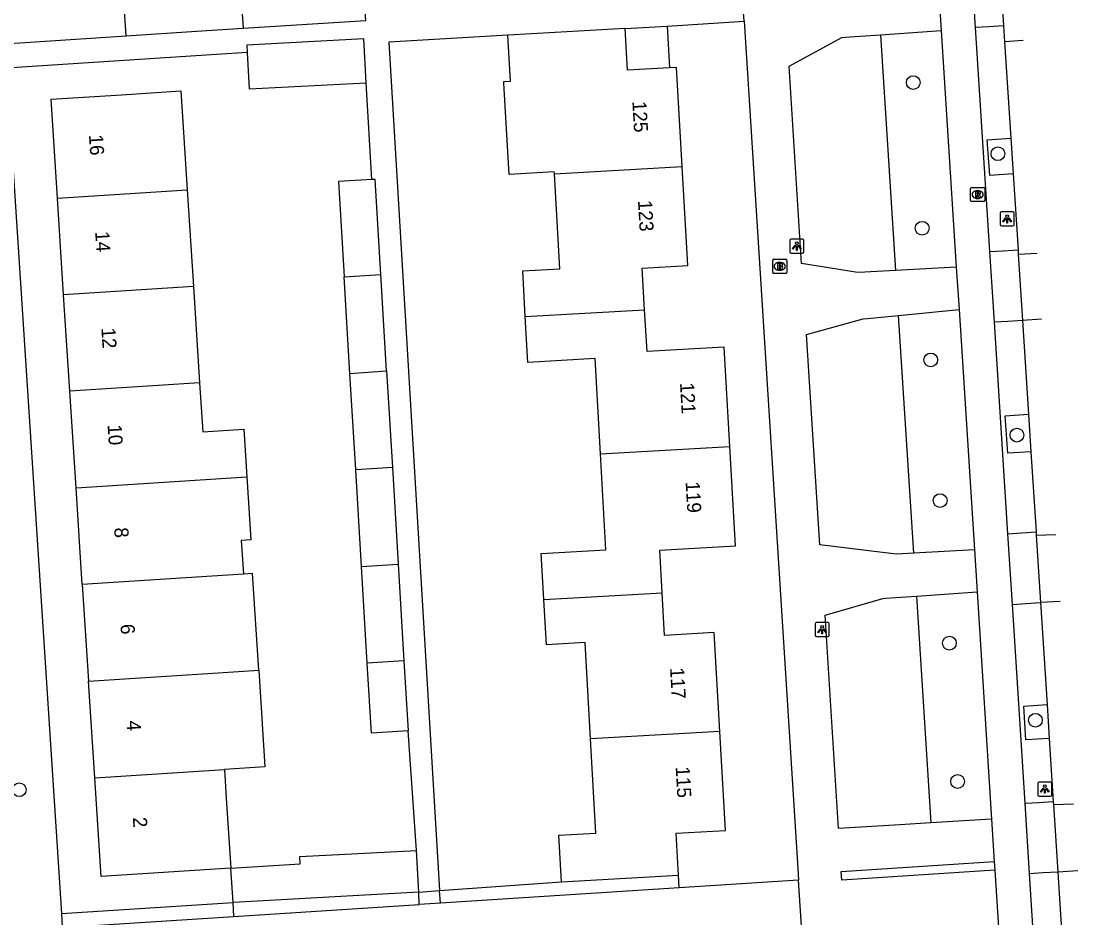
# Model space of a CAD drawing. Extents: x 159689 to 160786, y 387323 to 388339.
# Drawn here: x 160671.8 to 160746.9, y 388101.5 to 388165.2 of the extents above; entities that cross this region are included whole.
import ezdxf

# ---------------------------------------------------------------- set-up
doc = ezdxf.new("R2010")
doc.units = 0
for name, color, linetype in [('IMGEO_Boom', 7, 'Continuous'), ('IMGEO_Brandkraan', 7, 'Continuous'), ('IMGEO_Erf', 7, 'Continuous'), ('IMGEO_Fietspad_gesloten', 7, 'Continuous'), ('IMGEO_Groenvoorziening', 7, 'Continuous'), ('IMGEO_Haag', 7, 'Continuous'), ('IMGEO_Lichtpunt', 7, 'Continuous'), ('IMGEO_Pand', 7, 'Continuous'), ('IMGEO_Pand_nummerreeks', 7, 'Continuous'), ('IMGEO_Parkeervlak_open', 7, 'Continuous'), ('IMGEO_Rioolput', 7, 'Continuous'), ('IMGEO_Voetpad_open', 7, 'Continuous')]:
    doc.layers.add(name, color=color, linetype=linetype)

msp = doc.modelspace()

# ---------------------------------------------------------------- linework, layer by layer
at = {"layer": 'IMGEO_Boom'}
for centre in [(160735.166, 388160.859), (160741.187, 388155.801), (160735.801, 388150.502), (160736.409, 388141.153), (160742.535, 388135.806), (160737.078, 388131.156), (160737.738, 388121.02), (160743.846, 388115.544), (160738.321, 388111.19), (160671.657, 388110.608)]:
    msp.add_circle(centre, 0.489, dxfattribs=at)
at = {"layer": 'IMGEO_Brandkraan'}
for p, q in [((160725.181, 388147.373), (160725.181, 388148.225)), ((160725.256, 388148.299), (160726.108, 388148.299)), ((160725.669, 388148.079), (160725.694, 388148.079)), ((160726.182, 388148.225), (160726.182, 388147.373)), ((160726.108, 388147.299), (160725.256, 388147.299)), ((160725.692, 388147.519), (160725.667, 388147.519))]:
    msp.add_line(p, q, dxfattribs=at)
for points in [[(160725.181, 388147.373), (160725.181, 388148.225)], [(160725.256, 388148.299), (160726.108, 388148.299)], [(160725.529, 388147.999), (160725.529, 388147.599), (160725.742, 388147.599)], [(160725.76, 388147.999), (160725.529, 388147.999)], [(160726.182, 388148.225), (160726.182, 388147.373)], [(160726.108, 388147.299), (160725.256, 388147.299)], [(160725.708, 388147.918), (160725.654, 388147.918), (160725.654, 388147.842)], [(160725.654, 388147.842), (160725.707, 388147.842)], [(160725.716, 388147.766), (160725.654, 388147.766), (160725.654, 388147.685)], [(160725.654, 388147.685), (160725.716, 388147.685)]]:
    msp.add_lwpolyline(points, dxfattribs=at)
for centre, radius, start, end in [((160725.258, 388148.223), 0.0765, 91.55205, 178.44795), ((160725.258, 388148.223), 0.0765, 91.55205, 178.44795), ((160725.764, 388147.854), 0.145, 59.4692, 91.53667), ((160725.789, 388147.901), 0.0922, 285.51372, 58.15012), ((160726.106, 388148.223), 0.0765, 1.55205, 88.44795), ((160726.106, 388148.223), 0.0765, 1.55205, 88.44795), ((160725.258, 388147.375), 0.0765, 181.55205, 268.44795), ((160725.258, 388147.375), 0.0765, 181.55205, 268.44795), ((160725.709, 388147.88), 0.0379, 267.82845, 90.93552), ((160725.717, 388147.725), 0.0404, 269.87594, 90.50774), ((160725.748, 388147.85), 0.251, 268.66757, 293.53466), ((160725.794, 388147.709), 0.105, 301.31148, 78.98903), ((160726.106, 388147.375), 0.0765, 271.55205, 358.44795), ((160726.106, 388147.375), 0.0765, 271.55205, 358.44795)]:
    msp.add_arc(centre, radius, start, end, dxfattribs=at)
for centre, major_axis, ratio, start_param, end_param in [((160725.668, 388147.799), (-0.387, 0.002), 0.722429, 4.712389, 7.853982), ((160725.693, 388147.799), (-0.39, 0.002), 0.717154, 1.570796, 4.712389)]:
    msp.add_ellipse(centre, major_axis=major_axis, ratio=ratio, start_param=start_param, end_param=end_param, dxfattribs=at)
at = {"layer": 'IMGEO_Erf'}
msp.add_lwpolyline([(160717.682, 388164.878), (160717.85, 388161.912)], dxfattribs=at)
at = {"layer": 'IMGEO_Fietspad_gesloten'}
for points in [[(160739.59, 388164.761), (160739.241, 388170.215)], [(160736.865, 388169.052), (160737.158, 388164.556)], [(160737.158, 388164.556), (160738.226, 388147.741)], [(160740.609, 388148.846), (160739.59, 388164.761)], [(160740.93, 388143.827), (160740.609, 388148.846)], [(160738.226, 388147.741), (160738.429, 388144.74)], [(160738.429, 388144.74), (160739.513, 388127.665)], [(160741.892, 388128.797), (160740.93, 388143.827)], [(160742.213, 388123.777), (160741.892, 388128.797)], [(160739.513, 388127.665), (160739.715, 388124.661)], [(160739.715, 388124.661), (160740.731, 388108.506)], [(160743.117, 388109.649), (160742.213, 388123.777)], [(160743.438, 388104.64), (160743.117, 388109.649)], [(160740.731, 388108.506), (160740.923, 388105.515)], [(160740.923, 388105.515), (160740.964, 388104.889)], [(160740.964, 388104.889), (160741.279, 388100.088)], [(160744.694, 388085.016), (160743.438, 388104.64)]]:
    msp.add_lwpolyline(points, dxfattribs=at)
at = {"layer": 'IMGEO_Groenvoorziening'}
for points in [[(160732.845, 388164.252), (160733.916, 388147.51)], [(160735.2, 388127.419), (160734.12, 388144.315)], [(160735.395, 388124.367), (160736.426, 388108.251)]]:
    msp.add_lwpolyline(points, dxfattribs=at)
at = {"layer": 'IMGEO_Haag'}
for points in [[(160718.534, 388103.628), (160718.483, 388104.527)], [(160701.511, 388103.439), (160710.178, 388104.057)], [(160674.648, 388101.803), (160686.843, 388102.588)], [(160686.907, 388101.592), (160686.843, 388102.588)]]:
    msp.add_lwpolyline(points, dxfattribs=at)
at = {"layer": 'IMGEO_Lichtpunt'}
for p, q in [((160741.343, 388151.574), (160741.343, 388150.767)), ((160741.343, 388151.574), (160741.343, 388150.767)), ((160742.245, 388151.669), (160741.437, 388151.669)), ((160742.245, 388151.669), (160741.437, 388151.669)), ((160742.339, 388150.767), (160742.339, 388151.574)), ((160742.339, 388150.767), (160742.339, 388151.574)), ((160741.437, 388150.673), (160742.245, 388150.673)), ((160741.437, 388150.673), (160742.245, 388150.673)), ((160726.4, 388149.641), (160726.4, 388148.834)), ((160726.4, 388149.641), (160726.4, 388148.834)), ((160727.302, 388149.736), (160726.494, 388149.736)), ((160727.302, 388149.736), (160726.494, 388149.736)), ((160727.396, 388148.834), (160727.396, 388149.641)), ((160727.396, 388148.834), (160727.396, 388149.641)), ((160726.494, 388148.74), (160727.302, 388148.74)), ((160726.494, 388148.74), (160727.302, 388148.74)), ((160729.102, 388122.482), (160728.294, 388122.482)), ((160729.102, 388122.482), (160728.294, 388122.482)), ((160728.2, 388122.387), (160728.2, 388121.58)), ((160728.2, 388122.387), (160728.2, 388121.58)), ((160729.196, 388121.58), (160729.196, 388122.387)), ((160729.196, 388121.58), (160729.196, 388122.387)), ((160728.294, 388121.486), (160729.102, 388121.486)), ((160728.294, 388121.486), (160729.102, 388121.486)), ((160744.014, 388111.058), (160744.014, 388110.251)), ((160744.014, 388111.058), (160744.014, 388110.251)), ((160744.916, 388111.153), (160744.108, 388111.153)), ((160744.916, 388111.153), (160744.108, 388111.153)), ((160745.01, 388110.251), (160745.01, 388111.058)), ((160745.01, 388110.251), (160745.01, 388111.058)), ((160744.108, 388110.157), (160744.916, 388110.157)), ((160744.108, 388110.157), (160744.916, 388110.157))]:
    msp.add_line(p, q, dxfattribs=at)
for points in [[(160741.717, 388151.238), (160741.756, 388151.21), (160741.568, 388150.948), (160741.53, 388150.975), (160741.717, 388151.238)], [(160741.819, 388151.19), (160741.866, 388151.19), (160741.866, 388150.868), (160741.819, 388150.868), (160741.819, 388151.19)], [(160741.929, 388151.21), (160741.967, 388151.237), (160742.154, 388150.975), (160742.115, 388150.947), (160741.929, 388151.21)], [(160726.774, 388149.305), (160726.813, 388149.277), (160726.625, 388149.015), (160726.587, 388149.042), (160726.774, 388149.305)], [(160726.876, 388149.257), (160726.923, 388149.257), (160726.923, 388148.935), (160726.876, 388148.935), (160726.876, 388149.257)], [(160726.986, 388149.277), (160727.024, 388149.304), (160727.211, 388149.042), (160727.172, 388149.014), (160726.986, 388149.277)], [(160728.574, 388122.051), (160728.613, 388122.023), (160728.425, 388121.761), (160728.387, 388121.788), (160728.574, 388122.051)], [(160728.676, 388122.003), (160728.723, 388122.003), (160728.723, 388121.681), (160728.676, 388121.681), (160728.676, 388122.003)], [(160728.786, 388122.023), (160728.824, 388122.05), (160729.011, 388121.788), (160728.972, 388121.76), (160728.786, 388122.023)], [(160744.388, 388110.722), (160744.427, 388110.694), (160744.239, 388110.432), (160744.201, 388110.459), (160744.388, 388110.722)], [(160744.49, 388110.674), (160744.537, 388110.674), (160744.537, 388110.352), (160744.49, 388110.352), (160744.49, 388110.674)], [(160744.6, 388110.694), (160744.638, 388110.721), (160744.825, 388110.459), (160744.786, 388110.431), (160744.6, 388110.694)]]:
    msp.add_lwpolyline(points, dxfattribs=at)
for centre in [(160741.842, 388151.372), (160726.899, 388149.439), (160728.699, 388122.185), (160744.513, 388110.856)]:
    msp.add_circle(centre, 0.0994, dxfattribs=at)
for centre, start, end in [((160741.437, 388151.574), 90, 180), ((160741.437, 388151.574), 90, 180), ((160742.245, 388151.574), 0, 90), ((160742.245, 388151.574), 0, 90), ((160741.437, 388150.767), 180, 270), ((160741.437, 388150.767), 180, 270), ((160742.245, 388150.767), 270, 0), ((160742.245, 388150.767), 270, 360), ((160726.494, 388149.641), 90, 180), ((160726.494, 388149.641), 90, 180), ((160727.302, 388149.641), 0, 90), ((160727.302, 388149.641), 0, 90), ((160726.494, 388148.834), 180, 270), ((160726.494, 388148.834), 180, 270), ((160727.302, 388148.834), 270, 0), ((160727.302, 388148.834), 270, 360), ((160728.294, 388122.387), 90, 180), ((160728.294, 388122.387), 90, 180), ((160729.102, 388122.387), 0, 90), ((160729.102, 388122.387), 0, 90), ((160728.294, 388121.58), 180, 270), ((160728.294, 388121.58), 180, 270), ((160729.102, 388121.58), 270, 0), ((160729.102, 388121.58), 270, 360), ((160744.108, 388111.058), 90, 180), ((160744.108, 388111.058), 90, 180), ((160744.916, 388111.058), 0, 90), ((160744.916, 388111.058), 0, 90), ((160744.108, 388110.251), 180, 270), ((160744.108, 388110.251), 180, 270), ((160744.916, 388110.251), 270, 0), ((160744.916, 388110.251), 270, 360)]:
    msp.add_arc(centre, 0.0946, start, end, dxfattribs=at)
at = {"layer": 'IMGEO_Pand'}
for points in [[(160684.206, 388174.45), (160684.672, 388167.592), (160687.348, 388167.774), (160687.555, 388164.733)], [(160679.259, 388164.169), (160679.064, 388167.034), (160675.505, 388166.792), (160675.031, 388173.775)], [(160679.259, 388164.169), (160684.248, 388164.508), (160687.555, 388164.733)], [(160714.711, 388164.71), (160709.719, 388164.427), (160706.373, 388164.238)], [(160717.85, 388161.912), (160714.879, 388161.743), (160714.711, 388164.71)], [(160696.302, 388160.848), (160696.141, 388163.957), (160687.827, 388163.527), (160687.855, 388162.985)], [(160709.67, 388154.385), (160709.663, 388154.513), (160706.45, 388154.331), (160706.082, 388160.826), (160706.076, 388160.925), (160706.559, 388160.952), (160706.373, 388164.238)], [(160687.855, 388162.985), (160687.987, 388160.418), (160696.302, 388160.848)], [(160718.758, 388154.898), (160718.359, 388161.941), (160717.85, 388161.912)], [(160674.369, 388152.652), (160673.918, 388159.673), (160678.908, 388159.993), (160683.139, 388160.265), (160683.59, 388153.244)], [(160709.67, 388154.385), (160718.758, 388154.898)], [(160716.086, 388144.71), (160715.918, 388147.674), (160719.156, 388147.857), (160718.758, 388154.898)], [(160697.337, 388147.232), (160696.931, 388153.983), (160696.714, 388153.97)], [(160707.605, 388144.231), (160707.421, 388147.48), (160710.052, 388147.629), (160709.67, 388154.385)], [(160674.369, 388152.652), (160683.59, 388153.244)], [(160683.59, 388153.244), (160684.031, 388146.378)], [(160696.714, 388153.97), (160694.325, 388153.827), (160694.731, 388147.065)], [(160674.81, 388145.786), (160674.369, 388152.652)], [(160694.731, 388147.065), (160697.337, 388147.232)], [(160697.749, 388140.364), (160697.337, 388147.232)], [(160695.143, 388140.197), (160694.731, 388147.065)], [(160684.031, 388146.378), (160674.81, 388145.786)], [(160675.251, 388138.92), (160674.81, 388145.786)], [(160684.031, 388146.378), (160684.472, 388139.512)], [(160707.605, 388144.231), (160716.086, 388144.71)], [(160712.943, 388134.479), (160712.561, 388141.241), (160707.79, 388140.971), (160707.605, 388144.231)], [(160722.137, 388135), (160721.737, 388142.054), (160716.254, 388141.743), (160716.086, 388144.71)], [(160695.143, 388140.197), (160697.749, 388140.364)], [(160695.556, 388133.33), (160695.143, 388140.197)], [(160697.749, 388140.364), (160698.162, 388133.498)], [(160684.472, 388139.512), (160675.251, 388138.92)], [(160684.472, 388139.512), (160684.695, 388136.038), (160687.612, 388136.226), (160687.83, 388132.834)], [(160675.692, 388132.055), (160675.251, 388138.92)], [(160708.927, 388124.128), (160708.741, 388127.401), (160713.329, 388127.661), (160712.943, 388134.479)], [(160712.943, 388134.479), (160722.137, 388135)], [(160717.329, 388124.605), (160717.157, 388127.642), (160722.536, 388127.947), (160722.137, 388135)], [(160698.162, 388133.498), (160695.556, 388133.33)], [(160695.968, 388126.462), (160695.556, 388133.33)], [(160698.162, 388133.498), (160698.574, 388126.63)], [(160675.692, 388132.055), (160687.83, 388132.834)], [(160687.83, 388132.834), (160688.117, 388128.36), (160687.425, 388128.316), (160687.578, 388125.924)], [(160676.133, 388125.189), (160675.692, 388132.055)], [(160695.968, 388126.462), (160698.574, 388126.63)], [(160696.381, 388119.595), (160695.968, 388126.462)], [(160698.574, 388126.63), (160698.986, 388119.762)], [(160687.578, 388125.924), (160685.354, 388125.781), (160676.133, 388125.189)], [(160688.669, 388119.1), (160688.229, 388125.966), (160687.578, 388125.924)], [(160676.133, 388125.189), (160676.574, 388118.323)], [(160708.927, 388124.128), (160717.329, 388124.605)], [(160712.244, 388114.22), (160711.857, 388121.065), (160709.109, 388120.91), (160708.927, 388124.128)], [(160721.431, 388114.74), (160721.033, 388121.769), (160717.501, 388121.569), (160717.329, 388124.605)], [(160698.986, 388119.762), (160696.381, 388119.595)], [(160699.285, 388114.784), (160696.679, 388114.627), (160696.381, 388119.595)], [(160698.986, 388119.762), (160699.285, 388114.784)], [(160676.574, 388118.323), (160685.795, 388118.915), (160688.669, 388119.1)], [(160688.669, 388119.1), (160689.109, 388112.233), (160686.236, 388112.049)], [(160677.015, 388111.457), (160676.574, 388118.323)], [(160710.178, 388104.057), (160709.991, 388107.367), (160712.624, 388107.516), (160712.244, 388114.22)], [(160721.431, 388114.74), (160712.244, 388114.22)], [(160718.483, 388104.527), (160718.314, 388107.51), (160721.829, 388107.709), (160721.431, 388114.74)], [(160677.015, 388111.457), (160686.236, 388112.049)], [(160686.236, 388112.049), (160686.367, 388110.015), (160686.687, 388105.025)], [(160686.687, 388105.025), (160677.466, 388104.433), (160677.015, 388111.457)], [(160686.687, 388105.025), (160691.609, 388105.341), (160691.582, 388105.858), (160699.879, 388106.289)], [(160700.032, 388103.333), (160699.879, 388106.289)], [(160686.843, 388102.588), (160686.687, 388105.025)], [(160710.178, 388104.057), (160718.483, 388104.527)], [(160700.032, 388103.333), (160686.843, 388102.588)]]:
    msp.add_lwpolyline(points, dxfattribs=at)
at = {"layer": 'IMGEO_Parkeervlak_open'}
for points in [[(160742.102, 388156.897), (160742.265, 388154.367)], [(160743.357, 388137.295), (160743.528, 388134.611)], [(160744.677, 388116.655), (160744.83, 388114.244)]]:
    msp.add_lwpolyline(points, dxfattribs=at)
at = {"layer": 'IMGEO_Rioolput'}
for p, q in [((160739.244, 388152.474), (160739.244, 388153.326)), ((160739.319, 388153.4), (160740.171, 388153.4)), ((160740.245, 388153.326), (160740.245, 388152.474)), ((160739.755, 388152.62), (160739.73, 388152.62)), ((160739.732, 388153.18), (160739.757, 388153.18)), ((160740.171, 388152.4), (160739.319, 388152.4))]:
    msp.add_line(p, q, dxfattribs=at)
for points in [[(160739.244, 388152.474), (160739.244, 388153.326)], [(160739.319, 388153.4), (160740.171, 388153.4)], [(160740.245, 388153.326), (160740.245, 388152.474)], [(160739.833, 388153.098), (160739.581, 388153.1), (160739.581, 388152.7)], [(160739.581, 388152.7), (160739.705, 388152.7), (160739.705, 388152.862), (160739.716, 388152.862)], [(160739.759, 388153.019), (160739.705, 388153.019), (160739.705, 388152.938)], [(160739.705, 388152.938), (160739.757, 388152.938)], [(160739.763, 388152.833), (160739.834, 388152.7), (160739.974, 388152.7), (160739.909, 388152.826)], [(160740.171, 388152.4), (160739.319, 388152.4)]]:
    msp.add_lwpolyline(points, dxfattribs=at)
for centre, radius, start, end in [((160739.321, 388153.324), 0.0765, 91.55205, 178.44795), ((160739.321, 388153.324), 0.0765, 91.55205, 178.44795), ((160740.169, 388153.324), 0.0765, 1.55205, 88.44795), ((160740.169, 388153.324), 0.0765, 1.55205, 88.44795), ((160739.715, 388152.809), 0.0533, 26.02933, 88.69889), ((160739.741, 388153.127), 0.19, 274.7715, 282.96867), ((160739.765, 388152.923), 0.0964, 77.00612, 93.18647), ((160739.779, 388152.98), 0.0378, 276.66336, 79.67722), ((160739.832, 388152.988), 0.109, 350.36119, 89.41601), ((160739.83, 388152.988), 0.112, 277.58423, 350.98172), ((160739.814, 388152.773), 0.108, 29.51342, 73.79051), ((160739.321, 388152.476), 0.0765, 181.55205, 268.44795), ((160739.321, 388152.476), 0.0765, 181.55205, 268.44795), ((160740.169, 388152.476), 0.0765, 271.55205, 358.44795), ((160740.169, 388152.476), 0.0765, 271.55205, 358.44795)]:
    msp.add_arc(centre, radius, start, end, dxfattribs=at)
for centre, major_axis, ratio, start_param, end_param in [((160739.731, 388152.9), (-0.387, 0.002), 0.722429, 4.712389, 7.853982), ((160739.756, 388152.9), (-0.39, 0.002), 0.717154, 1.570796, 4.712389)]:
    msp.add_ellipse(centre, major_axis=major_axis, ratio=ratio, start_param=start_param, end_param=end_param, dxfattribs=at)
at = {"layer": 'IMGEO_Voetpad_open'}
for points in [[(160687.555, 388164.733), (160696.27, 388165.282), (160691.841, 388225.242), (160683.759, 388224.645)], [(160741.261, 388169.982), (160741.587, 388164.899)], [(160723.147, 388165.225), (160723.047, 388166.799)], [(160714.711, 388164.71), (160717.682, 388164.878)], [(160717.682, 388164.878), (160723.147, 388165.225)], [(160723.147, 388165.225), (160726.974, 388105.008), (160727.027, 388104.175)], [(160732.845, 388164.252), (160737.158, 388164.556)], [(160741.587, 388164.899), (160740.529, 388164.821), (160739.59, 388164.761)], [(160741.587, 388164.899), (160741.66, 388163.763)], [(160670.628, 388163.608), (160679.259, 388164.169)], [(160706.373, 388164.238), (160697.921, 388163.735), (160701.511, 388103.439)], [(160733.916, 388147.51), (160731.721, 388147.392), (160731.218, 388147.365), (160727.235, 388147.994), (160726.343, 388162.023), (160730.09, 388164.058), (160730.663, 388164.098), (160732.845, 388164.252)], [(160742.978, 388163.848), (160741.66, 388163.763)], [(160741.66, 388163.763), (160742.102, 388156.897)], [(160687.855, 388162.985), (160670.741, 388161.872)], [(160670.741, 388161.872), (160674.648, 388101.803)], [(160696.714, 388153.97), (160696.302, 388160.848)], [(160742.265, 388154.367), (160740.598, 388154.253), (160740.418, 388156.78), (160742.102, 388156.897)], [(160742.265, 388154.367), (160742.613, 388148.962)], [(160740.609, 388148.846), (160741.568, 388148.907), (160742.613, 388148.962)], [(160742.613, 388148.962), (160742.633, 388148.656)], [(160742.633, 388148.656), (160743.973, 388148.739)], [(160742.633, 388148.656), (160742.933, 388143.952)], [(160738.226, 388147.741), (160733.916, 388147.51)], [(160735.2, 388127.419), (160733.99, 388127.35), (160732.982, 388127.472), (160728.539, 388128.008), (160727.577, 388142.954), (160731.603, 388144.067), (160731.929, 388144.099), (160734.12, 388144.315)], [(160734.12, 388144.315), (160738.429, 388144.74)], [(160742.933, 388143.952), (160741.879, 388143.888), (160740.93, 388143.827)], [(160744.282, 388144.035), (160742.933, 388143.952)], [(160742.933, 388143.952), (160743.357, 388137.295)], [(160743.528, 388134.611), (160741.888, 388134.52), (160741.701, 388137.177), (160743.357, 388137.295)], [(160743.528, 388134.611), (160743.891, 388128.928)], [(160741.892, 388128.797), (160742.849, 388128.858), (160743.891, 388128.928)], [(160743.891, 388128.928), (160743.906, 388128.701)], [(160743.906, 388128.701), (160745.29, 388128.733)], [(160743.906, 388128.701), (160744.215, 388123.91)], [(160739.513, 388127.665), (160735.2, 388127.419)], [(160736.426, 388108.251), (160734.207, 388108.119), (160729.856, 388107.861), (160728.905, 388123.003), (160732.997, 388124.204), (160733.188, 388124.217), (160735.395, 388124.367)], [(160735.395, 388124.367), (160739.715, 388124.661)], [(160745.603, 388123.992), (160744.215, 388123.906)], [(160742.213, 388123.777), (160743.169, 388123.838), (160744.215, 388123.91)], [(160744.215, 388123.91), (160744.215, 388123.906)], [(160744.215, 388123.906), (160744.677, 388116.655)], [(160744.83, 388114.244), (160743.162, 388114.156), (160743.021, 388116.548), (160744.677, 388116.655)], [(160699.879, 388106.289), (160699.285, 388114.784)], [(160744.83, 388114.244), (160745.114, 388109.779)], [(160743.117, 388109.649), (160744.07, 388109.71), (160745.114, 388109.779)], [(160745.114, 388109.779), (160745.128, 388109.555)], [(160745.128, 388109.555), (160746.551, 388109.598)], [(160745.128, 388109.555), (160745.429, 388104.758)], [(160740.731, 388108.506), (160736.426, 388108.251)], [(160740.964, 388104.889), (160730.102, 388104.192), (160730.059, 388104.798), (160740.923, 388105.515)], [(160745.429, 388104.758), (160744.382, 388104.7), (160743.438, 388104.64)], [(160746.863, 388104.851), (160746.863, 388104.851), (160745.429, 388104.758)], [(160745.429, 388104.758), (160745.985, 388096.139)], [(160727.027, 388104.175), (160718.534, 388103.628)], [(160727.349, 388099.094), (160727.027, 388104.175)], [(160700.032, 388103.333), (160701.511, 388103.439)], [(160700.078, 388102.44), (160700.032, 388103.333)], [(160701.575, 388102.536), (160701.511, 388103.439)], [(160718.534, 388103.628), (160701.575, 388102.536)], [(160686.907, 388101.592), (160700.078, 388102.44)], [(160701.575, 388102.536), (160700.078, 388102.44)], [(160674.648, 388101.803), (160674.713, 388100.807)], [(160674.713, 388100.807), (160686.907, 388101.592)]]:
    msp.add_lwpolyline(points, dxfattribs=at)

# ---------------------------------------------------------------- texts
at = {"layer": 'IMGEO_Pand_nummerreeks'}
for s, rotation, p in [('125', 273.237, (160715.211, 388159.52)), ('16', 273.67506, (160676.606, 388157.136)), ('123', 273.23886, (160715.609, 388152.478)), ('14', 273.67506, (160677.047, 388150.272)), ('12', 273.67506, (160677.488, 388143.411)), ('121', 273.24169, (160718.596, 388139.513)), ('10', 273.67506, (160677.929, 388136.541)), ('119', 273.24169, (160718.994, 388132.482)), ('8', 273.67506, (160678.399, 388129.217)), ('6', 273.67245, (160678.841, 388122.358)), ('117', 273.24031, (160717.89, 388119.262)), ('4', 273.67245, (160679.282, 388115.494)), ('115', 273.24031, (160718.288, 388112.232)), ('2', 273.67506, (160679.722, 388108.631))]:
    msp.add_text(s, height=1, rotation=rotation, dxfattribs=at).set_placement(p)

doc.saveas('drawing.dxf')
